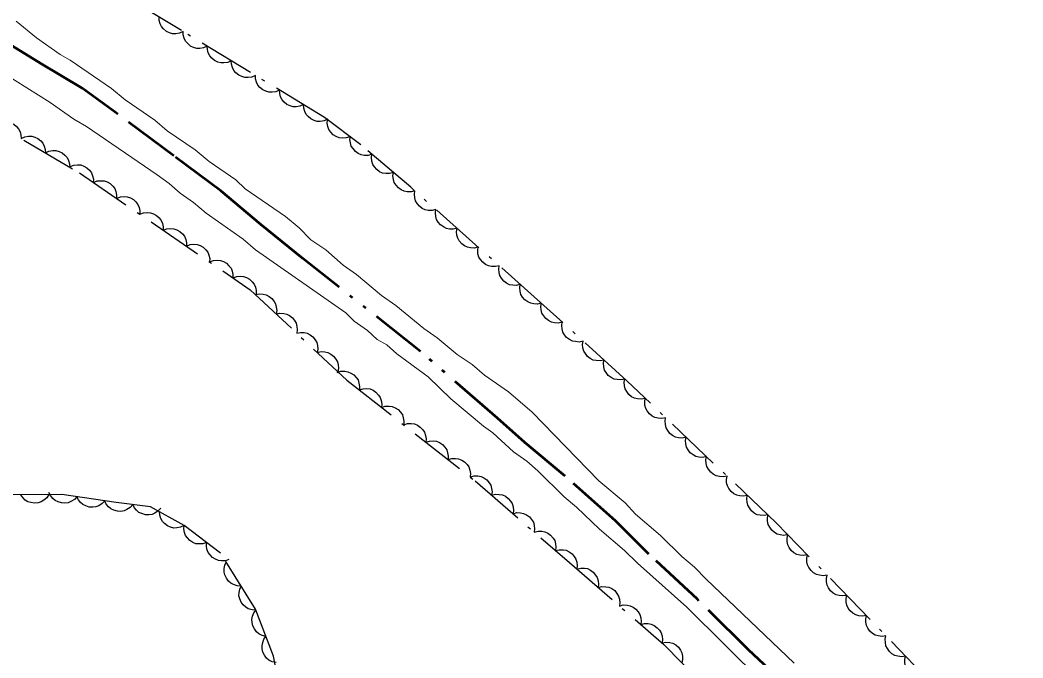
# Model space of a CAD drawing. Extents: x 356765 to 358572, y 5103174 to 5104650.
# Drawn here: x 357779.6 to 357832.9, y 5104157.5 to 5104191.4 of the extents above; entities that cross this region are included whole.
import ezdxf

# ---------------------------------------------------------------- set-up
doc = ezdxf.new("R2010")
doc.units = 0
doc.header["$LTSCALE"] = 0.6
doc.linetypes.add('DASH_DOUBLE_DOT', pattern=[9.2, 5, -1.2, 0.3, -1.2, 0.3, -1.2])
doc.linetypes.add('DOT_DASHED', pattern=[7.7, 5, -1.2, 0.3, -1.2])
for name, color, linetype, lineweight in [('2', 7, 'Continuous', 13), ('4', 7, 'Continuous', 90), ('44', 7, 'Continuous', 25)]:
    doc.layers.add(name, color=color, linetype=linetype, lineweight=lineweight)

msp = doc.modelspace()

# ---------------------------------------------------------------- linework, layer by layer
at = {"layer": '2'}
for points in [[(357779.36, 5104191.37), (357780.43, 5104190.48), (357781.7, 5104189.58), (357782.22, 5104189.29), (357784.42, 5104187.77), (357785.16, 5104187.17), (357786.73, 5104186.1), (357787.39, 5104185.53), (357788.88, 5104184.51), (357789.62, 5104183.9), (357791.04, 5104182.92), (357791.55, 5104182.44), (357793.68, 5104180.97), (357794.42, 5104180.36), (357795.04, 5104179.72), (357795.83, 5104179.19), (357796.75, 5104178.38), (357797.46, 5104177.89), (357798.79, 5104176.76), (357799.57, 5104176.23), (357801.05, 5104175.01), (357801.76, 5104174.52), (357802.83, 5104173.63), (357803.62, 5104173.1), (357804.28, 5104172.53), (357805.55, 5104171.64), (357806.81, 5104170.55), (357810.37, 5104166.9), (357811.77, 5104165.73), (357812.32, 5104165.13), (357813.65, 5104164), (357814.79, 5104162.88), (357815.46, 5104162.31), (357816.08, 5104161.67), (357820.76, 5104157.21)], [(357821.12, 5104154.17), (357815.05, 5104160.18), (357812.43, 5104162.52), (357811.73, 5104163.2), (357810.4, 5104164.33), (357809.18, 5104165.5), (357808.52, 5104166.06), (357807.12, 5104167.43), (357806.53, 5104167.95), (357805.82, 5104168.44), (357804.72, 5104169.45), (357804.23, 5104169.81), (357802.49, 5104171.27), (357801.28, 5104172.43), (357799.61, 5104173.66), (357799.09, 5104174.14), (357798.56, 5104174.43), (357798.05, 5104174.91), (357797.34, 5104175.4), (357796.9, 5104175.85), (357792.1, 5104179.2), (357791.43, 5104179.76), (357789.46, 5104181.15), (357788.79, 5104181.72), (357788.08, 5104182.21), (357787.49, 5104182.73), (357786.86, 5104183.18), (357783.1, 5104185.76), (357782.42, 5104186.14), (357781.16, 5104187.03), (357774.32, 5104191.32)]]:
    msp.add_lwpolyline(points, dxfattribs=at)
at = {"layer": '4', "linetype": 'DASH_DOUBLE_DOT', "lineweight": 53}
msp.add_lwpolyline([(357824.41, 5104152.28), (357818.33, 5104157.91), (357815.61, 5104160.6), (357813.03, 5104163.01), (357811.26, 5104164.78), (357808.57, 5104167.16), (357806.42, 5104168.94), (357804.98, 5104170.23), (357800.88, 5104173.78), (357794.61, 5104178.73), (357792.38, 5104180.55), (357790.24, 5104182.33), (357787.75, 5104184.2), (357784.62, 5104186.52), (357782.87, 5104187.79), (357780.67, 5104189.11), (357778.91, 5104190.19)], dxfattribs=at)
at = {"layer": '44', "linetype": 'DOT_DASHED'}
for points in [[(357695.82, 5104229.94), (357710.46, 5104221.04), (357724.32, 5104212.17), (357735.74, 5104206.62), (357744.45, 5104202.57), (357757.07, 5104196.35), (357771.81, 5104189.74), (357782.72, 5104183.29), (357791.81, 5104177.07), (357796.96, 5104172.26), (357803.78, 5104166.9), (357808.8, 5104162.55), (357813.82, 5104158.2), (357818.07, 5104153.88), (357822.03, 5104149.72), (357824.82, 5104147), (357827.01, 5104144.61), (357829.8, 5104141.88), (357831.23, 5104139.52), (357832.94, 5104137.09)], [(357828.02, 5104156.2), (357824.79, 5104159.55), (357819.81, 5104164.67), (357811.86, 5104172.22), (357807.44, 5104176.24), (357800.36, 5104182.52), (357797.69, 5104184.78), (357795.77, 5104186.24), (357788.15, 5104190.86), (357780.23, 5104195.65), (357774.37, 5104198.51), (357767.31, 5104202.03), (357764.62, 5104203.53), (357760.56, 5104205.39), (357757.39, 5104206.75), (357753.63, 5104208.44), (357749.27, 5104210.47), (357744.78, 5104212.96), (357740.29, 5104215.46), (357734, 5104218.95), (357729.34, 5104221.14), (357715.74, 5104229.08)], [(357793.54, 5104154.95), (357793.05, 5104157.58), (357792.09, 5104160.07), (357790.23, 5104163.06), (357788.3, 5104164.52), (357786.51, 5104165.52), (357784.68, 5104165.75), (357781.78, 5104166.18), (357779.01, 5104166.15)]]:
    msp.add_lwpolyline(points, dxfattribs=at)
at = {"layer": '44'}
for points in [[(357788.24, 5104190.81), (357788.05, 5104190.72), (357787.85, 5104190.69), (357787.68, 5104190.69), (357787.51, 5104190.74), (357787.35, 5104190.82), (357787.2, 5104190.95), (357787.09, 5104191.07), (357787.02, 5104191.22), (357786.97, 5104191.4), (357786.96, 5104191.58)], [(357789.52, 5104190.03), (357789.33, 5104189.94), (357789.13, 5104189.91), (357788.97, 5104189.91), (357788.8, 5104189.96), (357788.63, 5104190.04), (357788.49, 5104190.17), (357788.37, 5104190.29), (357788.3, 5104190.45), (357788.25, 5104190.63), (357788.24, 5104190.81)], [(357790.8, 5104189.25), (357790.62, 5104189.16), (357790.41, 5104189.14), (357790.25, 5104189.14), (357790.08, 5104189.18), (357789.91, 5104189.27), (357789.77, 5104189.39), (357789.66, 5104189.51), (357789.58, 5104189.67), (357789.53, 5104189.85), (357789.52, 5104190.03)], [(357792.09, 5104188.47), (357791.9, 5104188.39), (357791.7, 5104188.36), (357791.53, 5104188.36), (357791.36, 5104188.41), (357791.2, 5104188.49), (357791.05, 5104188.61), (357790.94, 5104188.73), (357790.86, 5104188.89), (357790.81, 5104189.07), (357790.8, 5104189.25)], [(357793.37, 5104187.7), (357793.18, 5104187.61), (357792.98, 5104187.58), (357792.81, 5104187.58), (357792.65, 5104187.63), (357792.48, 5104187.71), (357792.33, 5104187.84), (357792.22, 5104187.96), (357792.15, 5104188.11), (357792.1, 5104188.29), (357792.09, 5104188.47)], [(357794.65, 5104186.92), (357794.46, 5104186.83), (357794.26, 5104186.8), (357794.1, 5104186.8), (357793.93, 5104186.85), (357793.76, 5104186.93), (357793.62, 5104187.06), (357793.51, 5104187.18), (357793.43, 5104187.34), (357793.38, 5104187.52), (357793.37, 5104187.7)], [(357795.94, 5104186.14), (357795.75, 5104186.05), (357795.54, 5104186.02), (357795.38, 5104186.02), (357795.21, 5104186.07), (357795.04, 5104186.16), (357794.9, 5104186.28), (357794.79, 5104186.4), (357794.71, 5104186.56), (357794.66, 5104186.74), (357794.65, 5104186.92)], [(357778.33, 5104185.88), (357778.52, 5104185.97), (357778.72, 5104186), (357778.89, 5104186.01), (357779.06, 5104185.96), (357779.22, 5104185.88), (357779.37, 5104185.75), (357779.48, 5104185.64), (357779.56, 5104185.48), (357779.61, 5104185.3), (357779.62, 5104185.12)], [(357797.12, 5104185.21), (357796.92, 5104185.15), (357796.72, 5104185.14), (357796.55, 5104185.16), (357796.39, 5104185.23), (357796.23, 5104185.32), (357796.1, 5104185.46), (357796, 5104185.59), (357795.95, 5104185.76), (357795.91, 5104185.94), (357795.92, 5104186.12)], [(357779.62, 5104185.12), (357779.81, 5104185.21), (357780.01, 5104185.24), (357780.18, 5104185.24), (357780.35, 5104185.19), (357780.51, 5104185.11), (357780.66, 5104184.99), (357780.77, 5104184.87), (357780.85, 5104184.71), (357780.9, 5104184.54), (357780.91, 5104184.36)], [(357798.29, 5104184.28), (357798.09, 5104184.22), (357797.88, 5104184.22), (357797.72, 5104184.25), (357797.56, 5104184.32), (357797.41, 5104184.43), (357797.29, 5104184.58), (357797.19, 5104184.71), (357797.14, 5104184.88), (357797.12, 5104185.07), (357797.14, 5104185.24)], [(357780.91, 5104184.36), (357781.1, 5104184.45), (357781.3, 5104184.48), (357781.47, 5104184.48), (357781.64, 5104184.43), (357781.81, 5104184.35), (357781.95, 5104184.23), (357782.06, 5104184.11), (357782.14, 5104183.95), (357782.19, 5104183.77), (357782.21, 5104183.59)], [(357799.43, 5104183.31), (357799.23, 5104183.25), (357799.03, 5104183.25), (357798.86, 5104183.28), (357798.7, 5104183.35), (357798.55, 5104183.46), (357798.43, 5104183.61), (357798.34, 5104183.74), (357798.29, 5104183.91), (357798.27, 5104184.1), (357798.29, 5104184.28)], [(357782.23, 5104183.63), (357782.42, 5104183.7), (357782.62, 5104183.72), (357782.79, 5104183.71), (357782.95, 5104183.65), (357783.12, 5104183.56), (357783.25, 5104183.43), (357783.36, 5104183.3), (357783.42, 5104183.14), (357783.47, 5104182.96), (357783.46, 5104182.78)], [(357783.46, 5104182.78), (357783.66, 5104182.86), (357783.86, 5104182.87), (357784.03, 5104182.86), (357784.19, 5104182.81), (357784.35, 5104182.72), (357784.49, 5104182.58), (357784.6, 5104182.46), (357784.66, 5104182.29), (357784.7, 5104182.11), (357784.7, 5104181.93)], [(357800.58, 5104182.34), (357800.38, 5104182.28), (357800.17, 5104182.28), (357800.01, 5104182.31), (357799.85, 5104182.39), (357799.7, 5104182.49), (357799.58, 5104182.64), (357799.48, 5104182.77), (357799.43, 5104182.94), (357799.41, 5104183.13), (357799.43, 5104183.31)], [(357801.69, 5104181.34), (357801.49, 5104181.28), (357801.29, 5104181.29), (357801.13, 5104181.32), (357800.97, 5104181.4), (357800.82, 5104181.51), (357800.7, 5104181.66), (357800.61, 5104181.8), (357800.57, 5104181.97), (357800.55, 5104182.15), (357800.57, 5104182.33)], [(357784.7, 5104181.93), (357784.9, 5104182.01), (357785.1, 5104182.03), (357785.26, 5104182.02), (357785.43, 5104181.96), (357785.59, 5104181.87), (357785.73, 5104181.74), (357785.83, 5104181.61), (357785.9, 5104181.45), (357785.94, 5104181.27), (357785.94, 5104181.09)], [(357802.82, 5104180.34), (357802.61, 5104180.29), (357802.41, 5104180.3), (357802.25, 5104180.33), (357802.09, 5104180.41), (357801.94, 5104180.52), (357801.82, 5104180.67), (357801.73, 5104180.8), (357801.69, 5104180.97), (357801.67, 5104181.16), (357801.69, 5104181.34)], [(357785.94, 5104181.09), (357786.13, 5104181.16), (357786.34, 5104181.18), (357786.5, 5104181.17), (357786.67, 5104181.11), (357786.83, 5104181.02), (357786.97, 5104180.89), (357787.07, 5104180.76), (357787.14, 5104180.6), (357787.18, 5104180.42), (357787.18, 5104180.24)], [(357787.18, 5104180.24), (357787.37, 5104180.32), (357787.58, 5104180.33), (357787.74, 5104180.32), (357787.91, 5104180.26), (357788.07, 5104180.17), (357788.2, 5104180.04), (357788.31, 5104179.92), (357788.38, 5104179.75), (357788.42, 5104179.57), (357788.42, 5104179.39)], [(357803.94, 5104179.35), (357803.74, 5104179.29), (357803.53, 5104179.3), (357803.37, 5104179.33), (357803.21, 5104179.41), (357803.07, 5104179.52), (357802.94, 5104179.67), (357802.86, 5104179.81), (357802.81, 5104179.98), (357802.79, 5104180.16), (357802.82, 5104180.34)], [(357788.42, 5104179.39), (357788.61, 5104179.47), (357788.81, 5104179.49), (357788.98, 5104179.48), (357789.14, 5104179.42), (357789.3, 5104179.33), (357789.44, 5104179.19), (357789.55, 5104179.07), (357789.61, 5104178.91), (357789.66, 5104178.73), (357789.65, 5104178.55)], [(357805.06, 5104178.35), (357804.86, 5104178.3), (357804.66, 5104178.31), (357804.49, 5104178.34), (357804.34, 5104178.42), (357804.19, 5104178.53), (357804.07, 5104178.68), (357803.98, 5104178.81), (357803.93, 5104178.98), (357803.92, 5104179.17), (357803.94, 5104179.35)], [(357789.65, 5104178.55), (357789.85, 5104178.62), (357790.05, 5104178.64), (357790.22, 5104178.63), (357790.38, 5104178.57), (357790.54, 5104178.48), (357790.68, 5104178.35), (357790.79, 5104178.22), (357790.85, 5104178.06), (357790.89, 5104177.88), (357790.89, 5104177.7)], [(357806.18, 5104177.36), (357805.98, 5104177.3), (357805.78, 5104177.31), (357805.61, 5104177.34), (357805.46, 5104177.42), (357805.31, 5104177.53), (357805.19, 5104177.68), (357805.1, 5104177.82), (357805.06, 5104177.99), (357805.04, 5104178.17), (357805.06, 5104178.35)], [(357790.89, 5104177.7), (357791.09, 5104177.77), (357791.29, 5104177.79), (357791.45, 5104177.78), (357791.62, 5104177.72), (357791.78, 5104177.63), (357791.92, 5104177.5), (357792.02, 5104177.37), (357792.09, 5104177.21), (357792.13, 5104177.03), (357792.13, 5104176.85)], [(357807.3, 5104176.36), (357807.1, 5104176.31), (357806.9, 5104176.32), (357806.74, 5104176.35), (357806.58, 5104176.43), (357806.43, 5104176.54), (357806.31, 5104176.68), (357806.22, 5104176.82), (357806.18, 5104176.99), (357806.16, 5104177.18), (357806.18, 5104177.36)], [(357792.09, 5104176.81), (357792.3, 5104176.85), (357792.5, 5104176.84), (357792.66, 5104176.8), (357792.82, 5104176.72), (357792.96, 5104176.61), (357793.08, 5104176.45), (357793.16, 5104176.32), (357793.2, 5104176.14), (357793.22, 5104175.96), (357793.19, 5104175.78)], [(357808.42, 5104175.35), (357808.21, 5104175.3), (357808.01, 5104175.31), (357807.85, 5104175.35), (357807.69, 5104175.43), (357807.55, 5104175.54), (357807.43, 5104175.69), (357807.34, 5104175.83), (357807.3, 5104176), (357807.28, 5104176.18), (357807.31, 5104176.36)], [(357793.19, 5104175.78), (357793.39, 5104175.83), (357793.6, 5104175.81), (357793.76, 5104175.78), (357793.91, 5104175.7), (357794.06, 5104175.58), (357794.17, 5104175.43), (357794.26, 5104175.29), (357794.3, 5104175.12), (357794.31, 5104174.94), (357794.29, 5104174.76)], [(357809.53, 5104174.34), (357809.32, 5104174.29), (357809.12, 5104174.31), (357808.96, 5104174.34), (357808.8, 5104174.42), (357808.65, 5104174.53), (357808.54, 5104174.68), (357808.45, 5104174.82), (357808.41, 5104174.99), (357808.39, 5104175.17), (357808.42, 5104175.35)], [(357794.29, 5104174.76), (357794.49, 5104174.8), (357794.69, 5104174.79), (357794.85, 5104174.76), (357795.01, 5104174.67), (357795.15, 5104174.56), (357795.27, 5104174.41), (357795.36, 5104174.27), (357795.4, 5104174.1), (357795.41, 5104173.91), (357795.38, 5104173.73)], [(357810.64, 5104173.33), (357810.43, 5104173.28), (357810.23, 5104173.3), (357810.07, 5104173.33), (357809.91, 5104173.41), (357809.76, 5104173.52), (357809.65, 5104173.67), (357809.56, 5104173.81), (357809.52, 5104173.98), (357809.5, 5104174.16), (357809.53, 5104174.34)], [(357795.38, 5104173.73), (357795.59, 5104173.78), (357795.79, 5104173.77), (357795.95, 5104173.73), (357796.11, 5104173.65), (357796.25, 5104173.54), (357796.37, 5104173.38), (357796.45, 5104173.24), (357796.49, 5104173.07), (357796.51, 5104172.89), (357796.48, 5104172.71)], [(357811.75, 5104172.32), (357811.54, 5104172.28), (357811.34, 5104172.29), (357811.18, 5104172.32), (357811.02, 5104172.4), (357810.87, 5104172.51), (357810.76, 5104172.66), (357810.67, 5104172.8), (357810.63, 5104172.97), (357810.61, 5104173.16), (357810.64, 5104173.33)], [(357796.44, 5104172.67), (357796.64, 5104172.73), (357796.84, 5104172.73), (357797.01, 5104172.71), (357797.17, 5104172.64), (357797.32, 5104172.54), (357797.45, 5104172.4), (357797.55, 5104172.27), (357797.6, 5104172.1), (357797.63, 5104171.92), (357797.62, 5104171.74)], [(357812.84, 5104171.29), (357812.63, 5104171.25), (357812.43, 5104171.27), (357812.27, 5104171.3), (357812.11, 5104171.38), (357811.97, 5104171.5), (357811.85, 5104171.65), (357811.77, 5104171.79), (357811.73, 5104171.96), (357811.72, 5104172.15), (357811.75, 5104172.33)], [(357797.62, 5104171.74), (357797.82, 5104171.8), (357798.02, 5104171.81), (357798.19, 5104171.79), (357798.35, 5104171.72), (357798.5, 5104171.62), (357798.63, 5104171.47), (357798.73, 5104171.34), (357798.78, 5104171.18), (357798.81, 5104170.99), (357798.8, 5104170.81)], [(357813.92, 5104170.26), (357813.72, 5104170.22), (357813.52, 5104170.23), (357813.35, 5104170.27), (357813.2, 5104170.35), (357813.06, 5104170.47), (357812.94, 5104170.62), (357812.86, 5104170.76), (357812.82, 5104170.93), (357812.81, 5104171.12), (357812.84, 5104171.29)], [(357798.8, 5104170.81), (357799, 5104170.88), (357799.2, 5104170.88), (357799.37, 5104170.86), (357799.53, 5104170.79), (357799.68, 5104170.69), (357799.81, 5104170.55), (357799.91, 5104170.42), (357799.96, 5104170.25), (357799.99, 5104170.07), (357799.98, 5104169.89)], [(357815.01, 5104169.23), (357814.81, 5104169.18), (357814.6, 5104169.2), (357814.44, 5104169.23), (357814.29, 5104169.32), (357814.14, 5104169.43), (357814.03, 5104169.59), (357813.95, 5104169.73), (357813.91, 5104169.9), (357813.89, 5104170.08), (357813.92, 5104170.26)], [(357799.98, 5104169.89), (357800.18, 5104169.95), (357800.38, 5104169.95), (357800.55, 5104169.93), (357800.71, 5104169.86), (357800.86, 5104169.76), (357800.99, 5104169.62), (357801.09, 5104169.49), (357801.14, 5104169.32), (357801.17, 5104169.14), (357801.16, 5104168.96)], [(357801.16, 5104168.96), (357801.36, 5104169.02), (357801.56, 5104169.03), (357801.73, 5104169.01), (357801.89, 5104168.94), (357802.04, 5104168.84), (357802.17, 5104168.69), (357802.27, 5104168.56), (357802.32, 5104168.4), (357802.35, 5104168.21), (357802.34, 5104168.03)], [(357816.1, 5104168.2), (357815.89, 5104168.15), (357815.69, 5104168.17), (357815.53, 5104168.2), (357815.38, 5104168.29), (357815.23, 5104168.4), (357815.12, 5104168.55), (357815.03, 5104168.69), (357814.99, 5104168.87), (357814.98, 5104169.05), (357815.01, 5104169.23)], [(357802.34, 5104168.03), (357802.54, 5104168.1), (357802.74, 5104168.1), (357802.9, 5104168.08), (357803.07, 5104168.01), (357803.22, 5104167.91), (357803.35, 5104167.77), (357803.45, 5104167.64), (357803.5, 5104167.47), (357803.53, 5104167.29), (357803.52, 5104167.11)], [(357817.19, 5104167.16), (357816.98, 5104167.12), (357816.78, 5104167.13), (357816.62, 5104167.17), (357816.46, 5104167.25), (357816.32, 5104167.37), (357816.2, 5104167.52), (357816.12, 5104167.66), (357816.08, 5104167.83), (357816.07, 5104168.02), (357816.1, 5104168.2)], [(357803.53, 5104167.12), (357803.73, 5104167.17), (357803.93, 5104167.17), (357804.1, 5104167.14), (357804.25, 5104167.06), (357804.4, 5104166.95), (357804.53, 5104166.8), (357804.62, 5104166.67), (357804.66, 5104166.5), (357804.68, 5104166.31), (357804.66, 5104166.14)], [(357818.27, 5104166.13), (357818.07, 5104166.08), (357817.87, 5104166.1), (357817.71, 5104166.14), (357817.55, 5104166.22), (357817.41, 5104166.33), (357817.29, 5104166.49), (357817.21, 5104166.63), (357817.17, 5104166.8), (357817.16, 5104166.98), (357817.19, 5104167.16)], [(357782.59, 5104166.06), (357782.45, 5104165.91), (357782.27, 5104165.8), (357782.12, 5104165.74), (357781.94, 5104165.72), (357781.76, 5104165.73), (357781.58, 5104165.79), (357781.43, 5104165.86), (357781.3, 5104165.97), (357781.18, 5104166.12), (357781.1, 5104166.28)], [(357781.1, 5104166.17), (357780.98, 5104166), (357780.82, 5104165.87), (357780.68, 5104165.78), (357780.52, 5104165.73), (357780.33, 5104165.72), (357780.14, 5104165.75), (357779.98, 5104165.79), (357779.84, 5104165.88), (357779.7, 5104166.01), (357779.6, 5104166.16)], [(357784.07, 5104165.84), (357783.93, 5104165.69), (357783.76, 5104165.58), (357783.6, 5104165.52), (357783.43, 5104165.5), (357783.24, 5104165.51), (357783.06, 5104165.57), (357782.91, 5104165.64), (357782.78, 5104165.75), (357782.67, 5104165.9), (357782.59, 5104166.06)], [(357785.56, 5104165.64), (357785.42, 5104165.48), (357785.25, 5104165.38), (357785.1, 5104165.31), (357784.92, 5104165.28), (357784.74, 5104165.29), (357784.55, 5104165.35), (357784.4, 5104165.41), (357784.27, 5104165.52), (357784.15, 5104165.67), (357784.07, 5104165.83)], [(357804.66, 5104166.14), (357804.86, 5104166.19), (357805.07, 5104166.18), (357805.23, 5104166.16), (357805.39, 5104166.08), (357805.54, 5104165.97), (357805.66, 5104165.82), (357805.75, 5104165.69), (357805.8, 5104165.52), (357805.82, 5104165.33), (357805.8, 5104165.15)], [(357819.36, 5104165.1), (357819.16, 5104165.05), (357818.95, 5104165.07), (357818.79, 5104165.1), (357818.64, 5104165.19), (357818.49, 5104165.3), (357818.38, 5104165.46), (357818.3, 5104165.6), (357818.26, 5104165.77), (357818.24, 5104165.95), (357818.27, 5104166.13)], [(357787.05, 5104165.45), (357786.91, 5104165.3), (357786.74, 5104165.19), (357786.59, 5104165.12), (357786.41, 5104165.1), (357786.23, 5104165.1), (357786.04, 5104165.16), (357785.89, 5104165.22), (357785.76, 5104165.34), (357785.64, 5104165.48), (357785.56, 5104165.64)], [(357788.29, 5104164.52), (357788.1, 5104164.43), (357787.9, 5104164.4), (357787.74, 5104164.39), (357787.57, 5104164.43), (357787.4, 5104164.51), (357787.25, 5104164.63), (357787.14, 5104164.74), (357787.05, 5104164.9), (357787, 5104165.08), (357786.98, 5104165.26)], [(357805.8, 5104165.15), (357806, 5104165.21), (357806.2, 5104165.2), (357806.36, 5104165.17), (357806.52, 5104165.1), (357806.67, 5104164.99), (357806.79, 5104164.84), (357806.88, 5104164.7), (357806.93, 5104164.53), (357806.95, 5104164.35), (357806.93, 5104164.17)], [(357820.42, 5104164.04), (357820.22, 5104164), (357820.02, 5104164.03), (357819.86, 5104164.07), (357819.71, 5104164.16), (357819.57, 5104164.28), (357819.46, 5104164.44), (357819.38, 5104164.58), (357819.35, 5104164.75), (357819.34, 5104164.94), (357819.38, 5104165.11)], [(357789.49, 5104163.62), (357789.29, 5104163.55), (357789.09, 5104163.55), (357788.92, 5104163.56), (357788.76, 5104163.63), (357788.6, 5104163.73), (357788.47, 5104163.87), (357788.37, 5104164), (357788.32, 5104164.16), (357788.28, 5104164.35), (357788.29, 5104164.53)], [(357806.93, 5104164.17), (357807.13, 5104164.23), (357807.33, 5104164.22), (357807.5, 5104164.19), (357807.65, 5104164.11), (357807.8, 5104164.01), (357807.93, 5104163.86), (357808.02, 5104163.72), (357808.06, 5104163.55), (357808.08, 5104163.37), (357808.06, 5104163.19)], [(357790.68, 5104162.72), (357790.49, 5104162.65), (357790.28, 5104162.64), (357790.12, 5104162.66), (357789.96, 5104162.73), (357789.8, 5104162.82), (357789.67, 5104162.96), (357789.57, 5104163.09), (357789.51, 5104163.26), (357789.48, 5104163.44), (357789.49, 5104163.62)], [(357821.47, 5104162.96), (357821.26, 5104162.93), (357821.06, 5104162.95), (357820.9, 5104162.99), (357820.75, 5104163.08), (357820.61, 5104163.2), (357820.5, 5104163.36), (357820.43, 5104163.5), (357820.39, 5104163.68), (357820.39, 5104163.86), (357820.42, 5104164.04)], [(357808.06, 5104163.19), (357808.26, 5104163.24), (357808.47, 5104163.24), (357808.63, 5104163.21), (357808.79, 5104163.13), (357808.94, 5104163.02), (357809.06, 5104162.88), (357809.15, 5104162.74), (357809.2, 5104162.57), (357809.22, 5104162.39), (357809.2, 5104162.21)], [(357791.32, 5104161.3), (357791.11, 5104161.31), (357790.92, 5104161.38), (357790.78, 5104161.45), (357790.65, 5104161.57), (357790.54, 5104161.72), (357790.46, 5104161.9), (357790.42, 5104162.05), (357790.42, 5104162.23), (357790.46, 5104162.41), (357790.53, 5104162.58)], [(357822.52, 5104161.89), (357822.31, 5104161.85), (357822.11, 5104161.88), (357821.95, 5104161.92), (357821.8, 5104162.01), (357821.66, 5104162.13), (357821.55, 5104162.29), (357821.47, 5104162.43), (357821.44, 5104162.6), (357821.43, 5104162.79), (357821.47, 5104162.96)], [(357809.2, 5104162.21), (357809.4, 5104162.26), (357809.6, 5104162.25), (357809.76, 5104162.23), (357809.92, 5104162.15), (357810.07, 5104162.04), (357810.19, 5104161.89), (357810.28, 5104161.76), (357810.33, 5104161.59), (357810.35, 5104161.4), (357810.33, 5104161.22)], [(357823.56, 5104160.81), (357823.36, 5104160.78), (357823.15, 5104160.8), (357822.99, 5104160.84), (357822.84, 5104160.93), (357822.7, 5104161.05), (357822.59, 5104161.21), (357822.52, 5104161.35), (357822.48, 5104161.53), (357822.48, 5104161.71), (357822.52, 5104161.89)], [(357792.12, 5104160.03), (357791.91, 5104160.04), (357791.71, 5104160.1), (357791.57, 5104160.18), (357791.44, 5104160.3), (357791.33, 5104160.45), (357791.26, 5104160.62), (357791.21, 5104160.78), (357791.22, 5104160.96), (357791.25, 5104161.14), (357791.32, 5104161.3)], [(357810.33, 5104161.22), (357810.53, 5104161.28), (357810.73, 5104161.27), (357810.9, 5104161.24), (357811.06, 5104161.17), (357811.21, 5104161.06), (357811.33, 5104160.91), (357811.42, 5104160.77), (357811.46, 5104160.61), (357811.48, 5104160.42), (357811.46, 5104160.24)], [(357824.61, 5104159.74), (357824.4, 5104159.7), (357824.2, 5104159.72), (357824.04, 5104159.77), (357823.89, 5104159.86), (357823.75, 5104159.98), (357823.64, 5104160.13), (357823.56, 5104160.28), (357823.53, 5104160.45), (357823.53, 5104160.64), (357823.56, 5104160.81)], [(357792.65, 5104158.62), (357792.44, 5104158.67), (357792.27, 5104158.77), (357792.14, 5104158.87), (357792.03, 5104159.02), (357791.95, 5104159.18), (357791.91, 5104159.37), (357791.9, 5104159.53), (357791.94, 5104159.7), (357792, 5104159.88), (357792.11, 5104160.02)], [(357811.46, 5104160.24), (357811.67, 5104160.3), (357811.87, 5104160.29), (357812.03, 5104160.26), (357812.19, 5104160.18), (357812.34, 5104160.08), (357812.46, 5104159.93), (357812.55, 5104159.79), (357812.6, 5104159.62), (357812.62, 5104159.44), (357812.6, 5104159.26)], [(357812.6, 5104159.26), (357812.8, 5104159.31), (357813, 5104159.31), (357813.16, 5104159.28), (357813.32, 5104159.2), (357813.47, 5104159.09), (357813.59, 5104158.95), (357813.68, 5104158.81), (357813.73, 5104158.64), (357813.75, 5104158.46), (357813.73, 5104158.28)], [(357825.65, 5104158.66), (357825.44, 5104158.62), (357825.24, 5104158.65), (357825.08, 5104158.69), (357824.93, 5104158.78), (357824.79, 5104158.9), (357824.68, 5104159.06), (357824.61, 5104159.2), (357824.58, 5104159.38), (357824.57, 5104159.56), (357824.61, 5104159.74)], [(357793.19, 5104157.23), (357792.98, 5104157.27), (357792.81, 5104157.37), (357792.68, 5104157.47), (357792.57, 5104157.62), (357792.49, 5104157.78), (357792.45, 5104157.97), (357792.44, 5104158.13), (357792.48, 5104158.3), (357792.54, 5104158.48), (357792.65, 5104158.62)], [(357813.74, 5104158.28), (357813.94, 5104158.32), (357814.14, 5104158.3), (357814.3, 5104158.26), (357814.46, 5104158.17), (357814.6, 5104158.05), (357814.71, 5104157.89), (357814.78, 5104157.75), (357814.82, 5104157.58), (357814.82, 5104157.39), (357814.79, 5104157.21)], [(357826.69, 5104157.58), (357826.49, 5104157.54), (357826.28, 5104157.57), (357826.12, 5104157.61), (357825.97, 5104157.7), (357825.83, 5104157.82), (357825.73, 5104157.98), (357825.65, 5104158.12), (357825.62, 5104158.3), (357825.61, 5104158.48), (357825.65, 5104158.66)], [(357827.73, 5104156.5), (357827.53, 5104156.46), (357827.32, 5104156.49), (357827.16, 5104156.53), (357827.01, 5104156.62), (357826.87, 5104156.74), (357826.77, 5104156.9), (357826.69, 5104157.04), (357826.66, 5104157.22), (357826.65, 5104157.4), (357826.69, 5104157.58)]]:
    msp.add_lwpolyline(points, dxfattribs=at)

doc.saveas('drawing.dxf')
